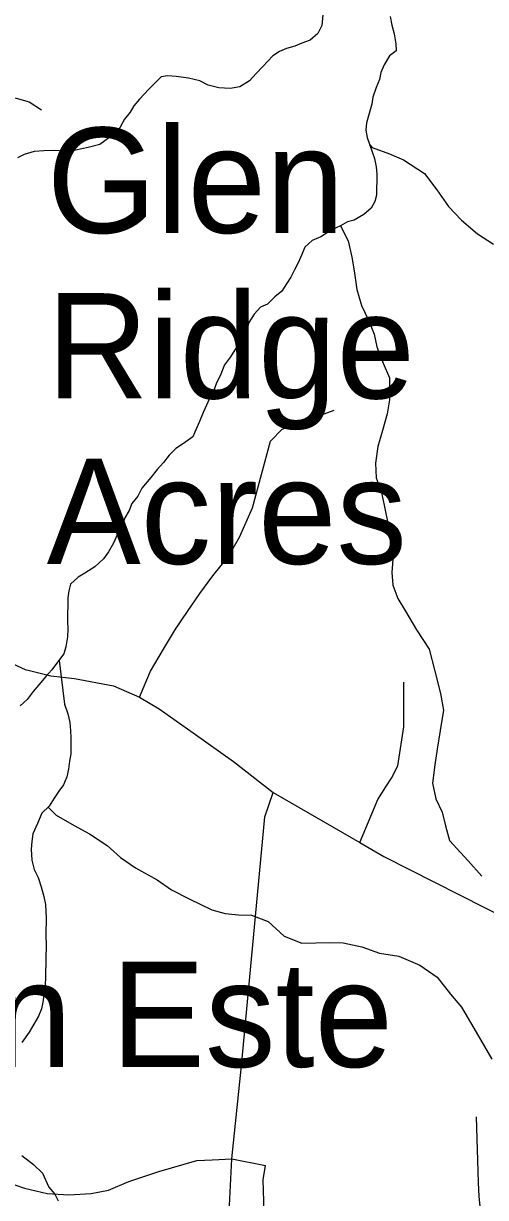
# Model space of a CAD drawing. Extents: x 0 to 34, y 0 to 22.
# Drawn here: x 6.9801 to 7.1532, y 16.551 to 16.9915 of the extents above; entities that cross this region are included whole.
import ezdxf

# ---------------------------------------------------------------- set-up
doc = ezdxf.new("R2010")
doc.units = 0
for name, color, linetype in [('GM_X_County_Road', 7, 'Continuous'), ('GM_X_Minor_River', 7, 'Continuous'), ('GM_X_Township_Road', 7, 'Continuous'), ('GM_X_Unincorporated_Text', 7, 'Continuous')]:
    doc.layers.add(name, color=color, linetype=linetype)

msp = doc.modelspace()

# ---------------------------------------------------------------- linework, layer by layer
at = {"layer": 'GM_X_County_Road'}
for points in [[(6.97139, 16.75331), (6.9807, 16.74906), (6.98231, 16.74868)], [(6.98231, 16.74868), (6.99034, 16.74677), (6.99916, 16.74579), (7.01386, 16.74302), (7.0235, 16.73877), (7.03087, 16.73436), (7.0437, 16.72538), (7.05881, 16.71456), (7.0736, 16.70297), (7.10612, 16.68418), (7.11515, 16.67897), (7.16247, 16.65497), (7.16793, 16.65218), (7.19333, 16.64041), (7.25308, 16.61077), (7.28754, 16.59115), (7.31986, 16.56856), (7.37981, 16.52304), (7.40908, 16.50276), (7.41634, 16.49781), (7.42771, 16.4889), (7.43497, 16.4833), (7.45283, 16.47096)], [(7.05694, 16.54051), (7.05812, 16.56553), (7.06181, 16.60043), (7.07052, 16.69387), (7.0736, 16.70297)], [(6.97323, 16.55704), (6.98042, 16.55452), (6.98899, 16.55251), (6.99705, 16.552), (7.00537, 16.55251), (7.01193, 16.55377), (7.01949, 16.55704), (7.02554, 16.55906), (7.03083, 16.56083), (7.04508, 16.56486), (7.05075, 16.56511), (7.05812, 16.56553)]]:
    msp.add_lwpolyline(points, dxfattribs=at)
at = {"layer": 'GM_X_Minor_River'}
for points in [[(7.09239, 16.99591), (7.09192, 16.99078), (7.09035, 16.98777), (7.08745, 16.98516), (7.08439, 16.98407), (7.08171, 16.98297), (7.07866, 16.98208), (7.07598, 16.98098), (7.07348, 16.97931), (7.0698, 16.97538), (7.06728, 16.97277), (7.06476, 16.96996), (7.06112, 16.96774), (7.05749, 16.96704), (7.05331, 16.96731), (7.04934, 16.96833), (7.04613, 16.9699), (7.04197, 16.97093), (7.03723, 16.97158), (7.03419, 16.97182), (7.03172, 16.97149), (7.02707, 16.96681), (7.02359, 16.96307), (7.02146, 16.96064), (7.02008, 16.95819), (7.01795, 16.95556), (7.0156, 16.95123), (7.0129, 16.94918), (7.00866, 16.94603), (7.00427, 16.94496), (6.9995, 16.9439), (6.99551, 16.94359), (6.99171, 16.94385), (6.98772, 16.94373), (6.9841, 16.94341), (6.98028, 16.94234), (6.97779, 16.94105)], [(7.11745, 16.99414), (7.11815, 16.99089), (7.11905, 16.98764), (7.11956, 16.98383), (7.1197, 16.98117), (7.1172, 16.97931), (7.11524, 16.97592), (7.11405, 16.97309), (7.11344, 16.97043), (7.11224, 16.96741), (7.11104, 16.96382), (7.11062, 16.96116), (7.1094, 16.95681), (7.1086, 16.95416), (7.10836, 16.9515)], [(7.10836, 16.9515), (7.10889, 16.94864), (7.10979, 16.94616), (7.1107, 16.94329), (7.11161, 16.9408), (7.11231, 16.93774), (7.11246, 16.93489), (7.11232, 16.92709), (7.11171, 16.92463), (7.11034, 16.92218), (7.10764, 16.91976), (7.10399, 16.91773), (7.10151, 16.91701), (7.09882, 16.91554), (7.09557, 16.91407), (7.09153, 16.91148), (7.08827, 16.91002), (7.08557, 16.90759), (7.08438, 16.90476), (7.083, 16.90174), (7.08163, 16.8991), (7.08025, 16.89627), (7.07869, 16.89383), (7.07693, 16.89101), (7.07423, 16.88896), (7.07152, 16.88616), (7.06884, 16.88506), (7.06652, 16.88244), (7.06456, 16.87924), (7.06376, 16.87659), (7.06237, 16.87319), (7.05926, 16.86906), (7.05769, 16.86643), (7.05536, 16.86343), (7.05377, 16.85927), (7.0524, 16.85663), (7.05159, 16.85417), (7.05003, 16.85135), (7.04864, 16.84833), (7.04746, 16.8455), (7.04607, 16.8421), (7.04469, 16.83908), (7.0435, 16.83644), (7.04004, 16.83384), (7.03715, 16.83198), (7.03464, 16.82956), (7.0325, 16.82674), (7.03018, 16.82412), (7.02784, 16.82112), (7.02436, 16.81718), (7.02298, 16.81416), (7.02065, 16.81135), (7.01965, 16.80871), (7.01809, 16.80607), (7.01709, 16.80305), (7.01513, 16.79966), (7.01374, 16.79645), (7.01198, 16.79325), (7.01003, 16.79062), (7.00675, 16.78763), (7.0031, 16.78522), (7.0006, 16.78375), (6.99771, 16.78113), (6.99709, 16.77867), (6.99667, 16.77602), (6.99652, 16.76708), (6.99666, 16.76442), (6.99661, 16.76137), (6.99598, 16.75758), (6.99517, 16.75493), (6.99323, 16.75231), (6.9907, 16.74893), (6.98838, 16.74649), (6.98585, 16.74331), (6.98372, 16.74087), (6.98139, 16.73787), (6.97888, 16.73544)], [(7.10987, 16.94591), (7.1108, 16.94493), (7.1172, 16.94252), (7.12248, 16.94032), (7.13035, 16.93522), (7.13498, 16.92904), (7.13941, 16.92287), (7.14424, 16.91765), (7.15022, 16.91258), (7.15622, 16.90866)], [(7.09882, 16.91554), (7.10174, 16.90995), (7.10314, 16.90384), (7.10399, 16.89869), (7.10499, 16.89163), (7.10677, 16.88571), (7.1095, 16.87995), (7.11149, 16.87497), (7.11253, 16.8702), (7.11488, 16.86407), (7.11724, 16.85851), (7.11727, 16.85033), (7.1164, 16.84503), (7.11457, 16.83879), (7.11293, 16.83275), (7.11204, 16.82649), (7.11231, 16.82097), (7.11411, 16.816), (7.11532, 16.81008), (7.11671, 16.8034), (7.11772, 16.79692), (7.11857, 16.79215), (7.11806, 16.7855), (7.11854, 16.78074), (7.12034, 16.77577), (7.12328, 16.77096), (7.12732, 16.76403), (7.13211, 16.75671), (7.13422, 16.7485), (7.13633, 16.74009), (7.13754, 16.7338), (7.13625, 16.72622), (7.13516, 16.71921), (7.13428, 16.71334), (7.13339, 16.70651), (7.1346, 16.70059), (7.13697, 16.69561), (7.13819, 16.69045), (7.13979, 16.6849), (7.14667, 16.67735), (7.15187, 16.67155)], [(6.99338, 16.75251), (6.99543, 16.7361), (6.9967, 16.73246), (6.9974, 16.72922), (6.99773, 16.72617), (6.99787, 16.7235), (6.99777, 16.71742), (6.99735, 16.71477), (6.99691, 16.71173), (6.9963, 16.70889), (6.9951, 16.70587), (6.99335, 16.70342), (6.9916, 16.70079), (6.98965, 16.69778), (6.98694, 16.69517), (6.98536, 16.69139), (6.98358, 16.68743), (6.98315, 16.68458), (6.98291, 16.68174), (6.98322, 16.67755), (6.98411, 16.67411), (6.98558, 16.67104), (6.98666, 16.6676), (6.98774, 16.66396), (6.98826, 16.66091), (6.98856, 16.65577), (6.98845, 16.64969), (6.98857, 16.64531), (6.9885, 16.64094), (6.98837, 16.63352), (6.98814, 16.63086), (6.9877, 16.62783), (6.98747, 16.62498), (6.98684, 16.62176), (6.98566, 16.61911), (6.98213, 16.61309), (6.97941, 16.60915)], [(6.98937, 16.69752), (6.99225, 16.69452), (6.99901, 16.69058), (7.00483, 16.68743), (7.01139, 16.68311), (7.01643, 16.67864), (7.02205, 16.67473), (7.03012, 16.67019), (7.03556, 16.66647), (7.04213, 16.66311), (7.0506, 16.65895), (7.05569, 16.65751), (7.06062, 16.65704), (7.06556, 16.65694), (7.07178, 16.65453), (7.07774, 16.64909), (7.08434, 16.64649), (7.08966, 16.64657), (7.09478, 16.64666), (7.09991, 16.64655), (7.10691, 16.64508), (7.1135, 16.64267), (7.1207, 16.64157), (7.12861, 16.63818), (7.13516, 16.63368), (7.14016, 16.62731), (7.14424, 16.62247), (7.14883, 16.61459), (7.15287, 16.60766), (7.15563, 16.60286)], [(6.97945, 16.56673), (6.98377, 16.56342), (6.98713, 16.56013), (6.98952, 16.55495), (6.99175, 16.55225), (6.99304, 16.54976)]]:
    msp.add_lwpolyline(points, dxfattribs=at)
at = {"layer": 'GM_X_Township_Road'}
msp.add_line((7.05812, 16.56553), (7.07072, 16.56303), dxfattribs=at)
for points in [[(6.97198, 16.96392), (6.97254, 16.96386), (6.97736, 16.9635), (6.98217, 16.96205), (6.9868, 16.95905)], [(7.0235, 16.73877), (7.02761, 16.74844), (7.03256, 16.75671), (7.03699, 16.76426), (7.04155, 16.77091), (7.04611, 16.77768), (7.05106, 16.78426), (7.05679, 16.79143), (7.06103, 16.79879), (7.06588, 16.80979), (7.0727, 16.83473), (7.07702, 16.83922), (7.09647, 16.84637)], [(7.10612, 16.68418), (7.11289, 16.7004), (7.11589, 16.70515), (7.11796, 16.70835), (7.12033, 16.71301), (7.12261, 16.72758), (7.12261, 16.74432)], [(7.15129, 16.54782), (7.15082, 16.55144), (7.15066, 16.55664), (7.14987, 16.58123)], [(7.07009, 16.54203), (7.07019, 16.54966), (7.06988, 16.5576), (7.07072, 16.56303)]]:
    msp.add_lwpolyline(points, dxfattribs=at)

# ---------------------------------------------------------------- texts
at = {"layer": 'GM_X_Unincorporated_Text'}
for s, p in [('Glen', (6.98879, 16.9129)), ('Ridge', (6.98879, 16.85081)), ('Acres', (6.98879, 16.78873)), ('Glen Este', (6.8867, 16.59998))]:
    msp.add_text(s, height=0.039489, rotation=0, dxfattribs=at).set_placement(p)

doc.saveas('drawing.dxf')
